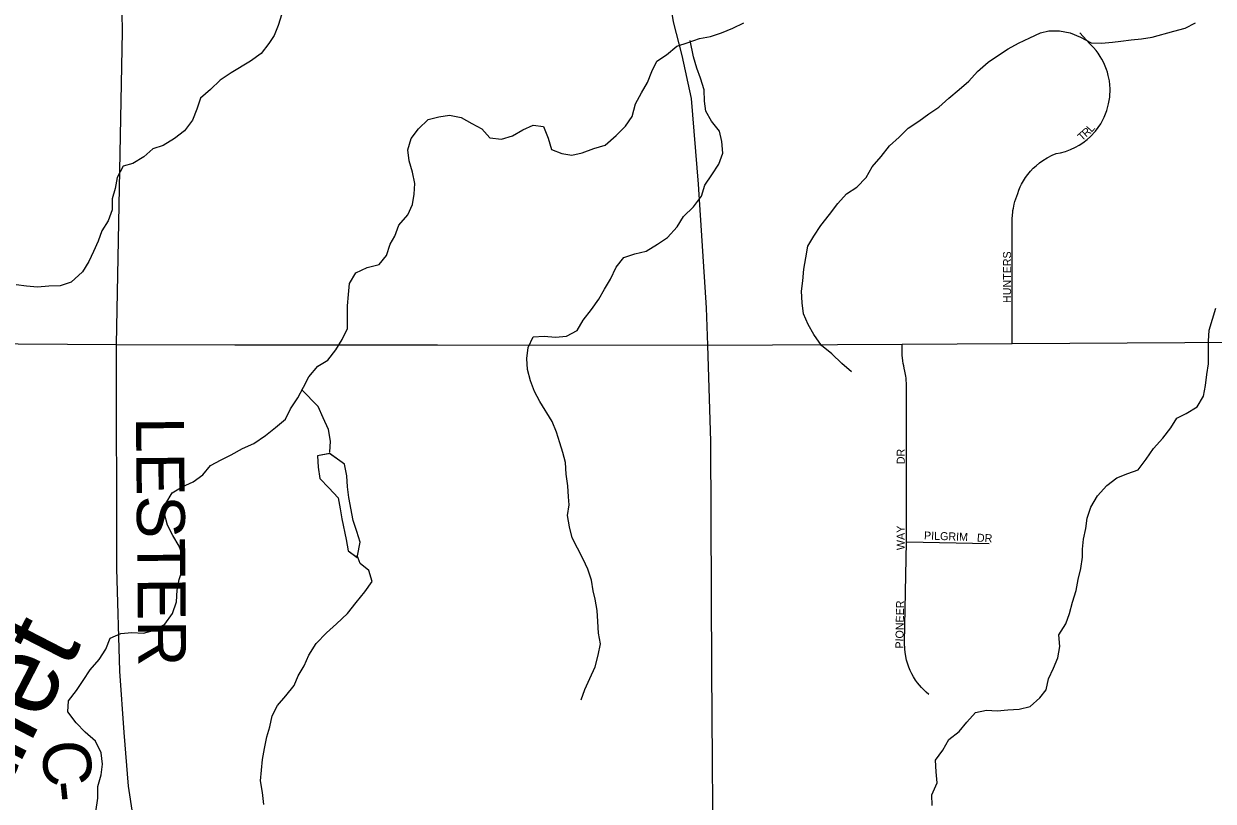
# Model space of a CAD drawing. Extents: x 1985906 to 2277390, y 930619 to 1324581.
# Drawn here: x 2122467 to 2129900, y 1161092 to 1165952 of the extents above; entities that cross this region are included whole.
import ezdxf

# ---------------------------------------------------------------- set-up
doc = ezdxf.new("R2010")
doc.units = 0
for name, color, linetype in [('GM_X_County_Road', 7, 'Continuous'), ('GM_X_County_Road_Text', 7, 'Continuous'), ('GM_X_Minor_Lake', 7, 'Continuous'), ('GM_X_Minor_River', 7, 'Continuous'), ('GM_X_Minor_River_Text', 7, 'Continuous'), ('GM_X_State_Route', 7, 'Continuous'), ('GM_X_Township_Road', 7, 'Continuous'), ('GM_X_Township_Subdivision', 7, 'Continuous'), ('GM_X_Township_Subdivision_Text', 7, 'Continuous')]:
    doc.layers.add(name, color=color, linetype=linetype)

msp = doc.modelspace()

# ---------------------------------------------------------------- linework, layer by layer
at = {"layer": 'GM_X_County_Road'}
msp.add_lwpolyline([(2123148.1, 1161009.7), (2123121, 1161186.1), (2123094.8, 1161521), (2123066.4, 1161904), (2123048.2, 1162545.8), (2123045.3, 1163946.1), (2123084.1, 1165902.7), (2123082.1, 1166020.7), (2123104.9, 1166076.4), (2123139.1, 1166103.1), (2123749.2, 1166110.6), (2123773.2, 1166122.9)], dxfattribs=at)
at = {"layer": 'GM_X_Minor_Lake'}
for points in [[(2124377.9, 1163265), (2124302.6, 1163251), (2124306.3, 1163180.7), (2124316, 1163108.4), (2124371.9, 1163051.8), (2124431.7, 1162989.2), (2124443.4, 1162918.9), (2124453.1, 1162856.6), (2124480.6, 1162727.9), (2124494.3, 1162657.5), (2124550.3, 1162616.1)], [(2124370, 1163263.6), (2124302.6, 1163251), (2124306.3, 1163180.7), (2124316, 1163108.4), (2124371.9, 1163051.8), (2124431.7, 1162989.2), (2124443.4, 1162918.9), (2124453.1, 1162856.6), (2124480.6, 1162727.9), (2124494.3, 1162657.5), (2124546.2, 1162619.1)], [(2124554.1, 1162635.6), (2124568.7, 1162711.3), (2124547, 1162777.7), (2124525.3, 1162846.1), (2124497.9, 1162990.9), (2124490.2, 1163057.2), (2124484.5, 1163125.5), (2124470.9, 1163197.9), (2124374.2, 1163267.7)], [(2124550.3, 1162616.1), (2124568.7, 1162711.3), (2124547, 1162777.7), (2124525.3, 1162846.1), (2124497.9, 1162990.9), (2124490.2, 1163057.2), (2124484.5, 1163125.5), (2124470.9, 1163197.9), (2124377.9, 1163265)]]:
    msp.add_lwpolyline(points, dxfattribs=at)
at = {"layer": 'GM_X_Minor_River'}
for points in [[(2124079.7, 1166013.5), (2124056, 1165941.1), (2124030.2, 1165878.8), (2123998.3, 1165828.5), (2123950.4, 1165766.1), (2123882.4, 1165717.7), (2123762.4, 1165645), (2123694.4, 1165598.6), (2123632.4, 1165542.1), (2123570.5, 1165487.7), (2123548.7, 1165417.3), (2123520.9, 1165349), (2123471.1, 1165282.5), (2123409.1, 1165234.1), (2123337, 1165191.7), (2123272.9, 1165169.4), (2123217, 1165121), (2123148.9, 1165078.6), (2123086.8, 1165062.3), (2123051, 1164989.9), (2123037.3, 1164921.6), (2123019.5, 1164857.3), (2123017.8, 1164789), (2122994.1, 1164720.7), (2122954.2, 1164658.3), (2122930.4, 1164593.9), (2122902.6, 1164527.6), (2122872.8, 1164465.2), (2122833, 1164400.8), (2122763.1, 1164336.4), (2122694.9, 1164314), (2122622.7, 1164311.8), (2122552.5, 1164305.5), (2122484.3, 1164311.3), (2122418, 1164319.1)], [(2126483, 1165757.6), (2126547.4, 1165811.5), (2126617.7, 1165835.2), (2126690.1, 1165860.9), (2126758.3, 1165872.6), (2126826.6, 1165896.3), (2126896.9, 1165924.1), (2126965.3, 1165957.8)], [(2127640.2, 1163775.6), (2127579.8, 1163827.6), (2127515.3, 1163887.6), (2127450.9, 1163941.6), (2127404.5, 1164009.7), (2127368.1, 1164071.8), (2127339.7, 1164138), (2127331.3, 1164208.2), (2127326.9, 1164280.5), (2127334.7, 1164344.8), (2127340.3, 1164417.1), (2127354, 1164489.4), (2127365.7, 1164561.8), (2127403.5, 1164624.2), (2127447.3, 1164690.6), (2127501.2, 1164759.1), (2127553, 1164827.6), (2127608.9, 1164888), (2127672.8, 1164930.4), (2127730.7, 1164990.9), (2127768.5, 1165057.3), (2127824.4, 1165121.8), (2127876.2, 1165188.2), (2127938.1, 1165242.7), (2127994, 1165299.1), (2128060, 1165343.6), (2128121.9, 1165388), (2128185.9, 1165430.4), (2128247.8, 1165486.8), (2128311.7, 1165541.3), (2128371.7, 1165593.7), (2128427.5, 1165654.2), (2128493.4, 1165712.7), (2128545.4, 1165747), (2128617.4, 1165795.5), (2128683.4, 1165829.8), (2128753.5, 1165864.2), (2128819.5, 1165894.6), (2128871.6, 1165906.9), (2128939.8, 1165907.1), (2129006, 1165895.3), (2129070.3, 1165867.4), (2129136.7, 1165833.5), (2129200.9, 1165831.7), (2129271, 1165838), (2129323.2, 1165844.2), (2129387.3, 1165852.5), (2129451.5, 1165856.8), (2129517.6, 1165869.1), (2129653.8, 1165905.7), (2129723.9, 1165924.1), (2129789.9, 1165958.4)], [(2125949.7, 1161725.7), (2125972.1, 1161789.8), (2126004.5, 1161859.9), (2126037, 1161932.1), (2126055.4, 1162004.2), (2126069.8, 1162076.5), (2126058.1, 1162142.8), (2126054.4, 1162215.1), (2126050.7, 1162283.4), (2126037.1, 1162355.8), (2126025.3, 1162406.1), (2126013.6, 1162474.4), (2125991.9, 1162542.8), (2125962.1, 1162605.3), (2125926.3, 1162673.8), (2125892.5, 1162738.2), (2125876.8, 1162806.6), (2125865.1, 1162876.9), (2125875.5, 1162945.2), (2125869.7, 1162995.4), (2125866.1, 1163063.7), (2125856.4, 1163136.1), (2125852.7, 1163208.4), (2125835, 1163272.8), (2125817.2, 1163333.1), (2125795.5, 1163399.5), (2125767.8, 1163465.9), (2125692.2, 1163590.8), (2125658.4, 1163653.3), (2125632.6, 1163719.7), (2125614.9, 1163790.1), (2125609.2, 1163860.4), (2125619.6, 1163928.7), (2125650, 1163994.8), (2125718.2, 1163998.4), (2125790.4, 1163992), (2125858.6, 1163999.6), (2125925, 1164035.4), (2125961.4, 1164099.5), (2126013.9, 1164165.5), (2126060.3, 1164229.5), (2126094.7, 1164293.6), (2126133.1, 1164355.6), (2126167.6, 1164429.8), (2126216, 1164489.8), (2126284.3, 1164513.5), (2126356.6, 1164531.2), (2126427, 1164574.9), (2126489.4, 1164614.8), (2126549.9, 1164682.7), (2126588.3, 1164746.8), (2126650.8, 1164806.7), (2126701.3, 1164874.7), (2126723.6, 1164942.9), (2126766.1, 1165006.9), (2126810.5, 1165075), (2126834.9, 1165143.1), (2126829.3, 1165215.4), (2126813.5, 1165279.8), (2126763.7, 1165342.3), (2126729.9, 1165404.8), (2126720.2, 1165469.1), (2126718.6, 1165539.4), (2126694.8, 1165611.8), (2126673.1, 1165674.2), (2126651.4, 1165744.7), (2126631.1, 1165848.1)], [(2122916.9, 1161025.4), (2122928.3, 1161111.6), (2122928.7, 1161183.9), (2122949.1, 1161256.1), (2122957.5, 1161324.4), (2122949.8, 1161394.7), (2122914, 1161467.2), (2122850.1, 1161523.8), (2122794.3, 1161582.3), (2122742.5, 1161650.9), (2122746.8, 1161719.2), (2122795.3, 1161783.2), (2122837.7, 1161847.2), (2122882.1, 1161913.2), (2122938.6, 1161977.2), (2122979.1, 1162043.2), (2123005.5, 1162111.4), (2123073.8, 1162141.1), (2123142, 1162146.8), (2123214.2, 1162142.4), (2123282.5, 1162160.1), (2123348.8, 1162197.9), (2123395.3, 1162265.9), (2123421.7, 1162338), (2123424.1, 1162410.3), (2123438.5, 1162478.5), (2123460.8, 1162544.7), (2123463.2, 1162617), (2123437.5, 1162685.4), (2123397.7, 1162753.9), (2123363.9, 1162818.3), (2123346.2, 1162888.7), (2123354.6, 1162953), (2123393, 1163019), (2123455.3, 1163056.8), (2123525.7, 1163088.6), (2123586.1, 1163132.4), (2123632.5, 1163190.4), (2123700.9, 1163226.2), (2123763.2, 1163258), (2123833.6, 1163295.8), (2123903.9, 1163327.5), (2123976.4, 1163377.3), (2124038.8, 1163427.2), (2124101.2, 1163481.1), (2124133.6, 1163545.2), (2124178.1, 1163613.2), (2124214.5, 1163679.3), (2124248.9, 1163745.4), (2124303.4, 1163811.4), (2124365.8, 1163849.2), (2124416.2, 1163913.2), (2124456.6, 1163979.2), (2124489.1, 1164047.3), (2124489.8, 1164187.9), (2124496.1, 1164260.2), (2124502.5, 1164328.4), (2124540.9, 1164394.5), (2124613.3, 1164428.2), (2124687.6, 1164447.9), (2124734, 1164503.9), (2124756.4, 1164574.1), (2124784.7, 1164624.1), (2124811.1, 1164692.3), (2124865.6, 1164758.3), (2124896, 1164822.4), (2124906.3, 1164886.6), (2124910.7, 1164952.8), (2124895, 1165025.2), (2124875.3, 1165095.6), (2124867.6, 1165164), (2124888, 1165234.1), (2124932.4, 1165296.2), (2124992.9, 1165354.1), (2125061.1, 1165369.8), (2125127.4, 1165381.4), (2125199.5, 1165367), (2125265.5, 1165328.5), (2125329.5, 1165296), (2125379.4, 1165239.5), (2125451.5, 1165231), (2125519.8, 1165250.8), (2125584.2, 1165288.6), (2125650.5, 1165318.3), (2125714.7, 1165309.9), (2125744.4, 1165237.5), (2125764.1, 1165165.1), (2125828.1, 1165140.6), (2125892.3, 1165130.2), (2125956.5, 1165145.9), (2126028.8, 1165171.6), (2126099.1, 1165193.3), (2126167.6, 1165253.2), (2126226.1, 1165311.1), (2126268.5, 1165373.2), (2126288.9, 1165451.4), (2126327.4, 1165519.5), (2126363.8, 1165585.6), (2126392.2, 1165653.7), (2126422.6, 1165717.8), (2126483, 1165757.6)], [(2129234.1, 1163066.5), (2129298.1, 1163112.9), (2129366.1, 1163141.3), (2129430.2, 1163163.6), (2129480, 1163230.1), (2129525.9, 1163296.5), (2129585.7, 1163361), (2129635.5, 1163425.5), (2129671.4, 1163485.8), (2129731.4, 1163516.2), (2129799.4, 1163556.6), (2129839.2, 1163623), (2129850.9, 1163691.3), (2129860.6, 1163759.6), (2129870.3, 1163825.9), (2129869.6, 1163968.5), (2129875.3, 1164036.8), (2129895, 1164105.2), (2129916.8, 1164173.5)], [(2124379, 1163274.7), (2124383.3, 1163343), (2124371.6, 1163415.3), (2124337.9, 1163487.8), (2124306.2, 1163558.3), (2124202.6, 1163665.4)], [(2128142.6, 1161064.4), (2128142.2, 1161132.6), (2128174, 1161207.1), (2128167.6, 1161275.3), (2128163.3, 1161347.6), (2128209.1, 1161410), (2128246.9, 1161478.4), (2128312.8, 1161526.9), (2128360.7, 1161585.3), (2128414.6, 1161645.7), (2128482.7, 1161660.1), (2128548.9, 1161656.3), (2128617.1, 1161662.6), (2128687.2, 1161666.8), (2128755.4, 1161683.1), (2128815.3, 1161737.6), (2128855.1, 1161787.9), (2128870.9, 1161856.3), (2128900.6, 1161922.6), (2128928.4, 1161989), (2128940.1, 1162059.3), (2128935.7, 1162131.6), (2128979.5, 1162200.1), (2129001.3, 1162264.4), (2129021, 1162336.8), (2129042.7, 1162409.1), (2129056.4, 1162477.5), (2129072.2, 1162545.8), (2129083.8, 1162618.1), (2129083.6, 1162668.3), (2129089.3, 1162730.6), (2129103, 1162796.9), (2129112.8, 1162861.2), (2129134.5, 1162929.6), (2129176.3, 1163000), (2129234.1, 1163066.5)], [(2123967, 1161071.8), (2123957.4, 1161146.2), (2123945.7, 1161218.5), (2123952, 1161286.8), (2123958.4, 1161353), (2123970.7, 1161421.2), (2123985.1, 1161493.4), (2124003.5, 1161557.6), (2124017.9, 1161625.8), (2124052.3, 1161689.9), (2124104.7, 1161749.9), (2124157.2, 1161815.8), (2124181.6, 1161876), (2124218, 1161938), (2124248.4, 1162004.1), (2124292.9, 1162078.2), (2124357.4, 1162144.1), (2124419.8, 1162200), (2124490.3, 1162265.9), (2124542.8, 1162333.9), (2124597.3, 1162399.9), (2124643.7, 1162465.9), (2124622, 1162534.3), (2124568.1, 1162578.8), (2124549.9, 1162627.2)]]:
    msp.add_lwpolyline(points, dxfattribs=at)
at = {"layer": 'GM_X_State_Route'}
msp.add_lwpolyline([(2126779.5, 1159191.6), (2126780.9, 1159288.1), (2126777.3, 1160487.2), (2126766.2, 1161913.3), (2126759.1, 1163341.5), (2126740.9, 1163942.1), (2126733.8, 1164177), (2126682.7, 1164950.1), (2126638.5, 1165484.9), (2126581.9, 1165753.5), (2126527.3, 1165963.3), (2126498.2, 1166145), (2126489.5, 1166301.1), (2126485.3, 1166729.2), (2126455.1, 1167321.3), (2126457.3, 1167602.6), (2126459, 1168291.7), (2126468.2, 1169024.7), (2126473.6, 1169462.9), (2126469.4, 1170133.9)], dxfattribs=at)
at = {"layer": 'GM_X_Township_Road'}
for points in [[(2126740.9, 1163942.1), (2127955.5, 1163949.2), (2128644, 1163953.2), (2132238.6, 1163974.2), (2136613.9, 1164020.1), (2137536.1, 1164029.2)], [(2117521, 1163983.8), (2123045.3, 1163946.1), (2123784.4, 1163945.3), (2123784.4, 1163945.3)], [(2123784.4, 1163945.3), (2125051.5, 1163943.9)], [(2125051.5, 1163943.9), (2125051.5, 1163943.9), (2126740.9, 1163942.1)]]:
    msp.add_lwpolyline(points, dxfattribs=at)
at = {"layer": 'GM_X_Township_Subdivision'}
for points in [[(2128644, 1163953.2), (2128644.1, 1164716.6), (2128644, 1164725.8), (2128644.2, 1164737.3), (2128644.9, 1164751.1), (2128645.6, 1164760.5), (2128646.7, 1164770.9), (2128648.4, 1164784), (2128650.8, 1164798.9), (2128653.5, 1164811.9), (2128656.4, 1164824.4), (2128660.8, 1164840.5), (2128666.2, 1164857.4), (2128678, 1164891.5), (2128685.5, 1164912.1), (2128694.2, 1164932.5), (2128702.5, 1164949.6), (2128714.5, 1164971), (2128726.8, 1164990.2), (2128741.3, 1165010.3), (2128757.5, 1165029.8), (2128775, 1165048.4), (2128792.4, 1165064.8), (2128813.5, 1165082.2), (2128835, 1165097.7), (2128862.2, 1165114.4), (2128892.9, 1165129.9), (2128918.5, 1165140.4), (2128945.5, 1165145.7), (2128976.7, 1165154.3), (2129007.7, 1165165.7), (2129038.6, 1165180), (2129062.7, 1165193.5), (2129085.7, 1165208.6), (2129111.2, 1165228.2), (2129133.1, 1165247.9), (2129163.6, 1165280.9), (2129196.6, 1165327.4), (2129218.6, 1165368.7), (2129234.9, 1165410.2), (2129245.9, 1165450.5), (2129252.7, 1165493), (2129254.9, 1165544.6), (2129250.5, 1165595.1), (2129247.5, 1165612.2), (2129244.1, 1165628), (2129238.6, 1165648.8), (2129232.9, 1165666.5), (2129225, 1165687.5), (2129216.3, 1165707.1), (2129203.7, 1165731.4), (2129194.2, 1165747.5), (2129181, 1165767.2), (2129168.1, 1165784.4), (2129152.5, 1165802.9), (2129128.6, 1165827.3), (2129066.6, 1165895.9)], [(2128122.3, 1161759.7), (2128106.5, 1161772.9), (2128093.3, 1161785.1), (2128076.5, 1161802.2), (2128063.9, 1161816.7), (2128051.8, 1161831.8), (2128039.4, 1161849.3), (2128026.6, 1161869.5), (2128016, 1161888.6), (2128005.9, 1161909.3), (2127997.3, 1161930.3), (2127988.9, 1161954.3), (2127983.2, 1161974.4), (2127976.2, 1162008), (2127972.2, 1162040.6), (2127971, 1162084.3), (2127982.1, 1162712.4), (2127982.3, 1163690.8), (2127982.2, 1163704.7), (2127981.5, 1163722.6), (2127980.3, 1163737.4), (2127978.8, 1163750), (2127973.5, 1163780.3), (2127968.8, 1163800), (2127965.6, 1163813), (2127962.4, 1163828.5), (2127959.6, 1163845.3), (2127957.4, 1163862.6), (2127956.1, 1163879.2), (2127955.8, 1163895.7), (2127955.5, 1163909.2), (2127955.5, 1163949.2)], [(2127982.1, 1162712.4), (2128499.2, 1162703.3)]]:
    msp.add_lwpolyline(points, dxfattribs=at)

# ---------------------------------------------------------------- texts
at = {"layer": 'GM_X_County_Road_Text'}
for s, rotation, p in [('LESTER', 270.56055, (2123167, 1163492.5)), ('C', 274.19936, (2122577.4, 1161463.2)), ('-', 275.96998, (2122596.3, 1161207.4))]:
    msp.add_text(s, height=300, rotation=rotation, dxfattribs=at).set_placement(p)
at = {"layer": 'GM_X_Minor_River_Text'}
msp.add_text('Mallet', height=500.17, rotation=62.75526, dxfattribs=at).set_placement((2122010.9, 1160489.2))
at = {"layer": 'GM_X_Township_Subdivision_Text'}
for s, rotation, p in [('R', 41.87775, (2129105.7, 1165239.8)), ('L', 48.22554, (2129139.4, 1165270.5)), ('T', 41.88769, (2129079.5, 1165216.3)), ('HUNTERS', 90, (2128636.3, 1164206.1)), ('DR', 90, (2127971.9, 1163198.5)), ('WAY', 90, (2127971.9, 1162661.7)), ('PILGRIM', 357.99166, (2128091.6, 1162728.3)), ('DR', 356.81008, (2128421.8, 1162715)), ('PIONEER', 89.04369, (2127963.1, 1162045.4))]:
    msp.add_text(s, height=50, rotation=rotation, dxfattribs=at).set_placement(p)

doc.saveas('drawing.dxf')
